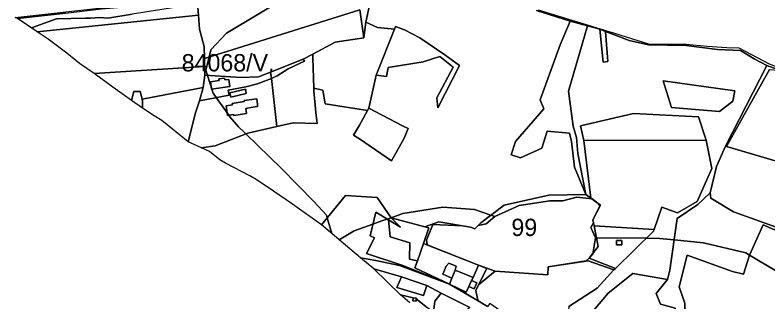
# Model space of a CAD drawing. Extents: x -477304 to -465429, y -1159113 to -1149210.
# Drawn here: x -477304 to -476653, y -1150708 to -1150459 of the extents above; entities that cross this region are included whole.
import ezdxf

# ---------------------------------------------------------------- set-up
doc = ezdxf.new("R2010")
doc.units = 0
for name, color, linetype in [('BPEJ_s', 7, 'Continuous'), ('orna_s', 7, 'Continuous'), ('ostatni_s', 7, 'Continuous'), ('PUPFL_s', 7, 'Continuous'), ('trav_porost_s', 7, 'Continuous')]:
    doc.layers.add(name, color=color, linetype=linetype)

msp = doc.modelspace()

# ---------------------------------------------------------------- linework, layer by layer
at = {"layer": 'BPEJ_s'}
for points in [[(-477289.67, -1150470.41), (-477301.68, -1150462.42), (-477303.83, -1150461.3), (-477228.71, -1150453.2), (-477206.9, -1150451.29), (-477173.74, -1150448.82), (-477145.67, -1150448.19), (-477142.09, -1150448.11), (-477133.15, -1150447.63), (-477142.15, -1150448.95), (-477142.5, -1150449), (-477145.44, -1150449.47), (-477202.5, -1150458.5), (-477223.5, -1150462), (-477230.5, -1150461.5), (-477238.5, -1150462), (-477243, -1150462), (-477268, -1150462.5)], [(-476626.44, -1150513.08), (-476616.79, -1150517.86), (-476623.9, -1150514.34), (-476625.15, -1150514.85), (-476627.52, -1150513.57), (-476640.28, -1150547.21), (-476635.67, -1150564.67), (-476632.63, -1150578.73), (-476628.26, -1150585.53), (-476625.92, -1150594.01), (-476641.64, -1150586.77), (-476688.51, -1150573.12), (-476651.5, -1150506.5), (-476644.2, -1150506.97), (-476642.27, -1150507.09), (-476637.84, -1150507.37)], [(-476802, -1150652), (-476804.29, -1150665.76), (-476807.07, -1150669.45), (-476809.82, -1150672.07), (-476842.82, -1150677.26), (-476843.14, -1150683.99), (-476888.76, -1150680.75), (-476902.95, -1150675.78), (-476947.36, -1150658.24), (-476948, -1150654), (-476942.5, -1150640.5), (-476917.04, -1150641.56), (-476909.99, -1150642.77), (-476906.29, -1150644.27), (-476903.34, -1150641.37), (-476896.5, -1150640), (-476889, -1150633.5), (-476868, -1150624), (-476841.5, -1150620), (-476830, -1150620), (-476818, -1150617), (-476804.91, -1150618.27), (-476799.61, -1150622.35), (-476798.01, -1150624.48), (-476804.19, -1150636.41), (-476803.68, -1150638.97), (-476806, -1150643)]]:
    msp.add_lwpolyline(points, close=True, dxfattribs=at)
for points in [[(-477069.45, -1150443.88), (-477121, -1150475), (-477134.5, -1150489.5), (-477136.04, -1150495.5), (-477139, -1150507), (-477137.52, -1150511.55), (-477132.5, -1150527), (-477129.84, -1150530.75), (-477120.46, -1150544.02), (-477119.11, -1150545.93), (-477118, -1150547.5), (-477110.5, -1150556), (-477105.5, -1150561), (-477104.32, -1150562.15), (-477073.5, -1150592), (-477045.5, -1150620.5), (-477034.5, -1150632.5), (-477033.85, -1150634.72), (-477029.83, -1150648.38), (-477038.82, -1150640.81), (-477064, -1150623.03), (-477080.36, -1150611.55), (-477095.35, -1150601.57), (-477100.67, -1150598.47), (-477121.91, -1150587.31), (-477126.82, -1150584.57), (-477135.59, -1150577.5), (-477142.68, -1150574.24), (-477154.24, -1150568.87), (-477176.88, -1150550.64), (-477183.62, -1150546.41), (-477193.5, -1150540), (-477203, -1150533.2), (-477219.22, -1150521.59), (-477235.45, -1150509.98), (-477248.11, -1150501.29), (-477259.16, -1150492.25), (-477275.34, -1150480.25), (-477284.69, -1150473.72), (-477289.67, -1150470.41), (-477268, -1150462.5), (-477243, -1150462), (-477238.5, -1150462), (-477230.5, -1150461.5), (-477223.5, -1150462), (-477202.5, -1150458.5)], [(-476639, -1150684.5), (-476668.74, -1150666.93), (-476672, -1150665), (-476708.5, -1150656.5), (-476733.99, -1150653.82), (-476746.5, -1150652.5), (-476758.11, -1150652.4), (-476801.03, -1150652.01), (-476802, -1150652), (-476806, -1150643), (-476803.68, -1150638.97), (-476804.19, -1150636.41), (-476798.01, -1150624.48), (-476799.61, -1150622.35), (-476804.91, -1150618.27), (-476818, -1150617), (-476830, -1150620), (-476841.5, -1150620), (-476868, -1150624), (-476889, -1150633.5), (-476892.27, -1150632.38), (-476906.5, -1150627.5), (-476934, -1150625.5), (-476968.5, -1150631), (-476978.65, -1150634.63), (-476981.99, -1150635.82), (-476986.63, -1150637.48), (-476994.41, -1150640.25), (-477010.5, -1150646), (-477023.58, -1150653.65), (-477029.83, -1150648.38), (-477033.85, -1150634.72), (-477034.5, -1150632.5), (-477045.5, -1150620.5), (-477073.5, -1150592), (-477104.32, -1150562.15), (-477105.5, -1150561), (-477110.5, -1150556), (-477118, -1150547.5), (-477119.11, -1150545.93), (-477120.46, -1150544.02), (-477129.84, -1150530.75), (-477132.5, -1150527), (-477137.52, -1150511.55), (-477139, -1150507), (-477136.04, -1150495.5), (-477134.5, -1150489.5), (-477121, -1150475), (-477069.45, -1150443.88)], [(-476851.58, -1150454.73), (-476819.44, -1150464.65), (-476801.68, -1150470.13), (-476790.39, -1150473.61), (-476785.49, -1150475.12), (-476755.22, -1150484.46), (-476723.44, -1150484.48), (-476705.31, -1150486.17), (-476688.24, -1150487.4), (-476678.03, -1150487.54), (-476651.73, -1150501.44), (-476640.67, -1150505.95), (-476637.84, -1150507.37)], [(-476651.5, -1150506.5), (-476688.51, -1150573.12), (-476641.64, -1150586.77)], [(-476962.45, -1150708.29), (-476970.4, -1150701.41), (-476993.72, -1150678.8), (-477005.03, -1150669.28), (-477023.58, -1150653.65), (-477010.5, -1150646), (-476994.41, -1150640.25), (-476986.63, -1150637.48), (-476981.99, -1150635.82), (-476978.65, -1150634.63), (-476968.5, -1150631), (-476934, -1150625.5), (-476906.5, -1150627.5), (-476892.27, -1150632.38), (-476889, -1150633.5), (-476896.5, -1150640)], [(-476896.5, -1150640), (-476903.34, -1150641.37), (-476906.29, -1150644.27), (-476909.99, -1150642.77), (-476917.04, -1150641.56), (-476942.5, -1150640.5), (-476948, -1150654), (-476947.36, -1150658.24), (-476902.95, -1150675.78), (-476888.76, -1150680.75), (-476843.14, -1150683.99), (-476842.82, -1150677.26), (-476809.82, -1150672.07), (-476807.07, -1150669.45), (-476804.29, -1150665.76), (-476802, -1150652), (-476801.03, -1150652.01), (-476758.11, -1150652.4), (-476746.5, -1150652.5), (-476733.99, -1150653.82), (-476708.5, -1150656.5), (-476672, -1150665), (-476668.74, -1150666.93), (-476639, -1150684.5)]]:
    msp.add_lwpolyline(points, dxfattribs=at)
at = {"layer": 'orna_s'}
for points in [[(-477235.45, -1150509.98), (-477248.11, -1150501.29), (-477259.16, -1150492.25), (-477275.34, -1150480.25), (-477284.69, -1150473.72), (-477145.11, -1150459.39), (-477144.19, -1150471.41), (-477140.38, -1150486.66), (-477140.14, -1150496.78), (-477140.01, -1150503.75)], [(-477201, -1150525.5), (-477203, -1150533.2), (-477219.22, -1150521.59), (-477235.45, -1150509.98), (-477140.01, -1150503.75), (-477139.86, -1150511.4), (-477141.03, -1150521.98), (-477193.93, -1150532.16), (-477195.5, -1150525.5)], [(-476935.25, -1150699.92), (-476910.54, -1150712.32), (-476928.54, -1150727.23), (-476937.33, -1150719.07), (-476941.96, -1150716), (-476940.93, -1150706.9)]]:
    msp.add_lwpolyline(points, close=True, dxfattribs=at)
at = {"layer": 'ostatni_s'}
for points in [[(-477260.08, -1150457.59), (-477301.68, -1150462.42), (-477303.83, -1150461.3), (-477228.71, -1150453.2)], [(-476638.62, -1150508.41), (-476653.83, -1150502.9), (-476664.6, -1150497.16), (-476676.51, -1150489.93), (-476696.3, -1150489.15), (-476723.36, -1150485.61), (-476756.19, -1150485.21), (-476772.75, -1150481.28), (-476784.06, -1150476.9), (-476793.15, -1150473.49), (-476798.11, -1150471.63), (-476808.86, -1150468.56), (-476823.87, -1150464.53), (-476852.78, -1150455.36)], [(-476851.58, -1150454.73), (-476819.44, -1150464.65), (-476801.68, -1150470.13), (-476790.39, -1150473.61), (-476785.49, -1150475.12), (-476755.22, -1150484.46), (-476723.44, -1150484.48), (-476705.31, -1150486.17), (-476688.24, -1150487.4), (-476678.03, -1150487.54), (-476651.73, -1150501.44)], [(-476910.54, -1150712.32), (-476935.25, -1150699.92), (-476947.81, -1150693.34), (-476969.74, -1150685.67), (-476993.72, -1150678.8), (-477005.03, -1150669.28), (-476991.72, -1150671.73), (-476971.42, -1150676.11), (-476928.23, -1150692.23), (-476903.4, -1150706.62), (-476895.26, -1150711.59)], [(-476962.45, -1150708.29), (-476970.4, -1150701.41), (-476959.61, -1150703.97), (-476959.87, -1150706.46), (-476957.07, -1150706.75), (-476956.86, -1150704.86), (-476947.22, -1150712.5)]]:
    msp.add_lwpolyline(points, dxfattribs=at)
for points in [[(-476938.34, -1150539.48), (-476939.02, -1150531.02), (-476925.1, -1150504.27), (-476936.48, -1150495.23), (-476950.95, -1150499.83), (-476981.25, -1150504.71), (-476982.71, -1150512.54), (-476991.53, -1150511.41), (-476975.77, -1150471.47), (-476974.89, -1150469.15), (-476966.93, -1150472.13), (-476953.78, -1150479.07), (-476932.13, -1150493.64), (-476919.62, -1150502.93)], [(-476793.15, -1150473.49), (-476791.25, -1150499.51), (-476795.28, -1150500.02), (-476798.11, -1150471.63)], [(-477119.48, -1150524.35), (-477104.14, -1150521.47), (-477094.06, -1150518.94), (-477082.16, -1150514.22), (-477077.33, -1150555.82), (-477102.63, -1150561.5), (-477130.83, -1150572.32), (-477142.68, -1150574.24), (-477154.24, -1150568.87), (-477147.78, -1150544.01), (-477144.33, -1150533.46), (-477118.79, -1150528.69)], [(-477118.79, -1150528.69), (-477144.33, -1150533.46), (-477141.03, -1150521.98), (-477139.86, -1150511.4), (-477121.71, -1150512.55), (-477108.03, -1150513.28), (-477093.22, -1150512.79), (-477082.81, -1150508.64), (-477082.16, -1150514.22), (-477094.06, -1150518.94), (-477104.14, -1150521.47), (-477119.48, -1150524.35)], [(-477134.88, -1150517.14), (-477127.29, -1150516.07), (-477127.5, -1150514.49), (-477122.61, -1150513.84), (-477122.39, -1150515.4), (-477118.93, -1150514.93), (-477118.09, -1150521.17), (-477134.03, -1150523.39)], [(-477118.09, -1150521.17), (-477118.93, -1150514.93), (-477122.39, -1150515.4), (-477122.61, -1150513.84), (-477127.5, -1150514.49), (-477127.29, -1150516.07), (-477134.88, -1150517.14), (-477134.03, -1150523.39)], [(-477195.5, -1150525.5), (-477193.93, -1150532.16), (-477193.5, -1150534), (-477193.5, -1150540), (-477203, -1150533.2), (-477201, -1150525.5)], [(-477117.37, -1150530.3), (-477118.07, -1150526.57), (-477104.68, -1150523.43), (-477103.95, -1150527.17)], [(-477118.07, -1150526.57), (-477117.37, -1150530.3), (-477103.95, -1150527.17), (-477104.68, -1150523.43)], [(-477121.22, -1150537.82), (-477120.21, -1150546.1), (-477114.89, -1150545.29), (-477114.76, -1150546.2), (-477103.69, -1150544.51), (-477104.4, -1150540.03), (-477098.25, -1150539.1), (-477094.09, -1150538.49), (-477094.19, -1150536.8), (-477094.88, -1150531.91), (-477105.82, -1150533.36), (-477105.7, -1150534.18), (-477116.07, -1150535.76), (-477115.9, -1150537.06)], [(-477104.4, -1150540.03), (-477103.69, -1150544.51), (-477114.76, -1150546.2), (-477114.89, -1150545.29), (-477120.21, -1150546.1), (-477121.22, -1150537.82), (-477115.9, -1150537.06), (-477116.07, -1150535.76), (-477105.7, -1150534.18), (-477105.82, -1150533.36), (-477094.88, -1150531.91), (-477094.19, -1150536.8), (-477094.09, -1150538.49), (-477098.25, -1150539.1)], [(-477005.94, -1150566.52), (-477011.3, -1150563.31), (-477006.04, -1150554.53), (-476999, -1150541.93), (-476997.85, -1150539.86), (-476968.75, -1150555.27), (-476963.89, -1150557.36), (-476967.72, -1150566.26), (-476978.21, -1150585.42)], [(-476931.08, -1150676.69), (-476928.61, -1150674.03), (-476922.26, -1150676.64), (-476923.18, -1150679.94), (-476926.01, -1150686.83), (-476933.92, -1150683.58)], [(-476905.48, -1150697.54), (-476903.87, -1150704.56), (-476903.4, -1150706.62), (-476928.23, -1150692.23), (-476913.77, -1150699.07), (-476911.49, -1150694.17), (-476906.94, -1150696.28), (-476904.48, -1150690.98), (-476909.03, -1150688.86), (-476907.82, -1150686.25), (-476902.95, -1150675.78), (-476895.97, -1150678.54), (-476903.09, -1150692.77)], [(-476973.82, -1150695.01), (-476950.72, -1150701.88), (-476947.81, -1150693.34), (-476935.25, -1150699.92), (-476940.93, -1150706.9), (-476941.96, -1150716), (-476947.22, -1150712.5), (-476956.86, -1150704.86), (-476956.79, -1150704.26), (-476959.61, -1150703.97), (-476970.4, -1150701.41), (-476993.72, -1150678.8), (-476969.74, -1150685.67)], [(-476923.18, -1150679.94), (-476907.82, -1150686.25), (-476909.03, -1150688.86), (-476911.49, -1150694.17), (-476913.77, -1150699.07), (-476928.23, -1150692.23), (-476926.01, -1150686.83)], [(-476947.81, -1150693.34), (-476950.72, -1150701.88), (-476973.82, -1150695.01), (-476969.74, -1150685.67)], [(-476906.94, -1150696.28), (-476911.49, -1150694.17), (-476909.03, -1150688.86), (-476904.48, -1150690.98)], [(-476956.86, -1150704.86), (-476957.07, -1150706.75), (-476959.87, -1150706.46), (-476959.61, -1150703.97), (-476956.79, -1150704.26)]]:
    msp.add_lwpolyline(points, close=True, dxfattribs=at)
at = {"layer": 'PUPFL_s'}
for points in [[(-477144.19, -1150471.41), (-477145.11, -1150459.39), (-477145.64, -1150452.88), (-477100.37, -1150449.29), (-476993.08, -1150430.53), (-477000.47, -1150465.52), (-477002.23, -1150479.01), (-477005.72, -1150454.69), (-477140.14, -1150496.78), (-477140.38, -1150486.66)], [(-476991.53, -1150511.41), (-476997.85, -1150539.86), (-476999, -1150541.93), (-477035.79, -1150535.98), (-477037.74, -1150524.32), (-477045.52, -1150522.54), (-477046.21, -1150496.32), (-477046.44, -1150493.05), (-477026.9, -1150482.63), (-477002.23, -1150479.01), (-477000.47, -1150465.52), (-476990.29, -1150470.05), (-476975.77, -1150471.47)], [(-476823.87, -1150464.53), (-476808.86, -1150468.56), (-476825.2, -1150525.26), (-476821.15, -1150555.51), (-476818.29, -1150565.22), (-476817.09, -1150579.05), (-476810.17, -1150614.43), (-476820.09, -1150590.89), (-476822.57, -1150568.81), (-476824.28, -1150561.39), (-476843.81, -1150559.74), (-476848.39, -1150574.43), (-476866.68, -1150582.88), (-476874.89, -1150580.25), (-476870.96, -1150568.72), (-476846.56, -1150540.47), (-476849.75, -1150532.63), (-476832.47, -1150485.11)], [(-476640.28, -1150547.21), (-476635.67, -1150564.67), (-476632.63, -1150578.73), (-476621.5, -1150596.05), (-476641.64, -1150586.77), (-476689.35, -1150572.88), (-476653.83, -1150502.9), (-476638.62, -1150508.41), (-476627.52, -1150513.57)], [(-476681.38, -1150524.97), (-476683.07, -1150533.91), (-476694.7, -1150542.66), (-476736.3, -1150539.23), (-476743.51, -1150516.26)], [(-476681.38, -1150524.97), (-476743.51, -1150516.26), (-476736.3, -1150539.23), (-476694.7, -1150542.66), (-476683.07, -1150533.91)], [(-476807.26, -1150669.7), (-476784.63, -1150678.49), (-476785.98, -1150679.87), (-476808.26, -1150671.82), (-476842.82, -1150677.26), (-476843.14, -1150683.99), (-476888.76, -1150680.75), (-476903.09, -1150692.77), (-476895.97, -1150678.54), (-476902.95, -1150675.78), (-476950.62, -1150656.95), (-476945.9, -1150643.39), (-476949.5, -1150642.43), (-476937.23, -1150638.1), (-476909.99, -1150642.77), (-476906.29, -1150644.27), (-476901.06, -1150639.13), (-476880.99, -1150623.72), (-476842.32, -1150615.02), (-476810.17, -1150614.43), (-476805.79, -1150617.59), (-476797.68, -1150623.84), (-476804.19, -1150636.41), (-476803.11, -1150641.8), (-476799.52, -1150659.42)], [(-476702.22, -1150617.79), (-476682.61, -1150629.53), (-476644.76, -1150643.16), (-476647.24, -1150645.08), (-476657.03, -1150640.86), (-476668.79, -1150667.04), (-476673.92, -1150683.49), (-476683.32, -1150681.06), (-476722.57, -1150667.07), (-476729.51, -1150694.31), (-476724.74, -1150708.59), (-476723.57, -1150746.81), (-476739.62, -1150746.92), (-476732.88, -1150712.99), (-476745.58, -1150709.41), (-476749.54, -1150700.22), (-476739.56, -1150688.22), (-476737.73, -1150679.98), (-476731.35, -1150635.31), (-476713.28, -1150623.08), (-476702.68, -1150613.2)], [(-476979.52, -1150651.07), (-476980.89, -1150636.49), (-476970.61, -1150642.74), (-476978.64, -1150634.64), (-476949.5, -1150642.43), (-476945.9, -1150643.39), (-476950.62, -1150656.95), (-476955.9, -1150671.95), (-476962.63, -1150670.41), (-476962.44, -1150656.39)]]:
    msp.add_lwpolyline(points, close=True, dxfattribs=at)
msp.add_lwpolyline([(-476825.02, -1150711.46), (-476800.49, -1150695.61), (-476785.98, -1150679.87), (-476784.63, -1150678.49), (-476751.76, -1150646.15), (-476751.25, -1150644.76), (-476744.48, -1150625.6), (-476730.97, -1150630.31), (-476714.11, -1150620.55), (-476701.17, -1150592.21), (-476706.22, -1150567.62), (-476712.76, -1150547.33), (-476769.12, -1150544.46), (-476814.92, -1150555.03), (-476811.92, -1150567.73), (-476805.79, -1150617.59), (-476810.17, -1150614.43), (-476817.09, -1150579.05), (-476818.29, -1150565.22), (-476821.15, -1150555.51), (-476825.2, -1150525.26), (-476808.86, -1150468.56), (-476798.11, -1150471.63), (-476795.28, -1150500.02), (-476791.25, -1150499.51), (-476793.15, -1150473.49), (-476784.06, -1150476.9), (-476772.75, -1150481.28), (-476756.19, -1150485.21), (-476723.36, -1150485.61), (-476696.3, -1150489.15), (-476676.51, -1150489.93), (-476664.6, -1150497.16), (-476653.83, -1150502.9), (-476689.35, -1150572.88), (-476697.16, -1150590.23), (-476702.68, -1150613.2), (-476713.28, -1150623.08), (-476731.35, -1150635.31), (-476737.73, -1150679.98), (-476739.56, -1150688.22), (-476769.7, -1150682.93), (-476790.97, -1150699.86), (-476818.91, -1150733.2)], dxfattribs=at)
at = {"layer": 'trav_porost_s'}
for points in [[(-476852.78, -1150455.36), (-476823.87, -1150464.53), (-476832.47, -1150485.11), (-476849.75, -1150532.63), (-476846.56, -1150540.47), (-476870.96, -1150568.72), (-476874.89, -1150580.25), (-476866.68, -1150582.88), (-476848.39, -1150574.43), (-476843.81, -1150559.74), (-476824.28, -1150561.39), (-476822.57, -1150568.81), (-476820.09, -1150590.89), (-476810.17, -1150614.43), (-476842.32, -1150615.02), (-476880.99, -1150623.72), (-476901.06, -1150639.13), (-476906.29, -1150644.27), (-476909.99, -1150642.77), (-476937.23, -1150638.1), (-476949.5, -1150642.43), (-476978.64, -1150634.64), (-476990.57, -1150617.24), (-477018.09, -1150615.44), (-477038.82, -1150640.81), (-477064, -1150623.03), (-477080.36, -1150611.55), (-477095.35, -1150601.57), (-477100.67, -1150598.47), (-477121.91, -1150587.31), (-477126.82, -1150584.57), (-477135.59, -1150577.5), (-477142.68, -1150574.24), (-477130.83, -1150572.32), (-477102.63, -1150561.5), (-477077.33, -1150555.82), (-477063.24, -1150552.66), (-477042.66, -1150553.01), (-477043.78, -1150543.67), (-477045.46, -1150524.94), (-477045.52, -1150522.54), (-477037.74, -1150524.32), (-477035.79, -1150535.98), (-476999, -1150541.93), (-477006.04, -1150554.53), (-477011.3, -1150563.31), (-477005.94, -1150566.52), (-476978.21, -1150585.42), (-476967.72, -1150566.26), (-476963.89, -1150557.36), (-476968.75, -1150555.27), (-476997.85, -1150539.86), (-476991.53, -1150511.41), (-476982.71, -1150512.54), (-476981.25, -1150504.71), (-476950.95, -1150499.83), (-476936.48, -1150495.23), (-476925.1, -1150504.27), (-476939.02, -1150531.02), (-476938.34, -1150539.48), (-476919.62, -1150502.93), (-476932.13, -1150493.64), (-476953.78, -1150479.07), (-476966.93, -1150472.13), (-476974.89, -1150469.15), (-476975.77, -1150471.47), (-476990.29, -1150470.05), (-477000.47, -1150465.52), (-476993.08, -1150430.53)], [(-476649.87, -1150724.62), (-476686.92, -1150774.35), (-476707.09, -1150767.05), (-476718.88, -1150765.22), (-476715.73, -1150764.36), (-476723.57, -1150746.81), (-476724.74, -1150708.59), (-476729.51, -1150694.31), (-476722.57, -1150667.07), (-476683.32, -1150681.06), (-476673.92, -1150683.49), (-476668.79, -1150667.04), (-476657.03, -1150640.86), (-476647.24, -1150645.08)]]:
    msp.add_lwpolyline(points, dxfattribs=at)
for points in [[(-477284.69, -1150473.72), (-477301.68, -1150462.42), (-477260.08, -1150457.59), (-477229.1, -1150453.81), (-477198.32, -1150451.36), (-477172.14, -1150449.74), (-477145.42, -1150449.13), (-477145.64, -1150452.88), (-477145.11, -1150459.39)], [(-477139.86, -1150511.4), (-477140.01, -1150503.75), (-477140.14, -1150496.78), (-477005.72, -1150454.69), (-477002.23, -1150479.01), (-477026.9, -1150482.63), (-477046.44, -1150493.05), (-477054.72, -1150497.47), (-477082.81, -1150508.64), (-477093.22, -1150512.79), (-477108.03, -1150513.28), (-477121.71, -1150512.55)], [(-477042.66, -1150553.01), (-477063.24, -1150552.66), (-477077.33, -1150555.82), (-477082.16, -1150514.22), (-477080.8, -1150513.68), (-477077.26, -1150511.96), (-477067.52, -1150505.83), (-477053.6, -1150499.11), (-477054.72, -1150497.47), (-477046.44, -1150493.05), (-477046.21, -1150496.32), (-477045.52, -1150522.54), (-477045.46, -1150524.94), (-477043.78, -1150543.67)], [(-477080.8, -1150513.68), (-477082.16, -1150514.22), (-477082.81, -1150508.64), (-477054.72, -1150497.47), (-477053.6, -1150499.11), (-477067.52, -1150505.83), (-477077.26, -1150511.96)], [(-477193.5, -1150540), (-477193.5, -1150534), (-477193.93, -1150532.16), (-477141.03, -1150521.98), (-477144.33, -1150533.46), (-477147.78, -1150544.01), (-477154.24, -1150568.87), (-477176.88, -1150550.64), (-477183.62, -1150546.41)], [(-476706.22, -1150567.62), (-476811.92, -1150567.73), (-476814.92, -1150555.03), (-476769.12, -1150544.46), (-476712.76, -1150547.33)], [(-476730.97, -1150630.31), (-476744.48, -1150625.6), (-476751.25, -1150644.76), (-476803.11, -1150641.8), (-476804.19, -1150636.41), (-476797.68, -1150623.84), (-476805.79, -1150617.59), (-476811.92, -1150567.73), (-476706.22, -1150567.62), (-476701.17, -1150592.21), (-476714.11, -1150620.55)], [(-476682.61, -1150629.53), (-476702.22, -1150617.79), (-476702.68, -1150613.2), (-476697.16, -1150590.23), (-476689.35, -1150572.88), (-476641.64, -1150586.77), (-476621.5, -1150596.05), (-476604.59, -1150609.38), (-476610.67, -1150618.39), (-476644.76, -1150643.16)], [(-476991.72, -1150671.73), (-477005.03, -1150669.28), (-477038.82, -1150640.81), (-477018.09, -1150615.44), (-476990.57, -1150617.24), (-476978.64, -1150634.64), (-476970.61, -1150642.74), (-476980.89, -1150636.49), (-476991.95, -1150629.76), (-476996.75, -1150650.27), (-476993.14, -1150652.07), (-476999.78, -1150665.47), (-476967.77, -1150676.19), (-476928.23, -1150692.23), (-476971.42, -1150676.11)], [(-476967.77, -1150676.19), (-476999.78, -1150665.47), (-476993.14, -1150652.07), (-476996.75, -1150650.27), (-476991.95, -1150629.76), (-476980.89, -1150636.49), (-476979.52, -1150651.07), (-476962.44, -1150656.39), (-476962.63, -1150670.41), (-476955.9, -1150671.95), (-476958.05, -1150678.08), (-476928.23, -1150692.23)], [(-476751.76, -1150646.15), (-476784.63, -1150678.49), (-476807.26, -1150669.7), (-476799.52, -1150659.42), (-476803.11, -1150641.8), (-476751.25, -1150644.76)], [(-476907.82, -1150686.25), (-476923.18, -1150679.94), (-476922.26, -1150676.64), (-476928.61, -1150674.03), (-476931.08, -1150676.69), (-476933.92, -1150683.58), (-476926.01, -1150686.83), (-476928.23, -1150692.23), (-476958.05, -1150678.08), (-476955.9, -1150671.95), (-476950.62, -1150656.95), (-476902.95, -1150675.78)], [(-476783.69, -1150658.22), (-476779.15, -1150658.11), (-476779.24, -1150654.37), (-476783.78, -1150654.48)], [(-476779.24, -1150654.37), (-476779.15, -1150658.11), (-476783.69, -1150658.22), (-476783.78, -1150654.48)], [(-476888.76, -1150680.75), (-476843.14, -1150683.99), (-476842.82, -1150677.26), (-476808.26, -1150671.82), (-476785.98, -1150679.87), (-476800.49, -1150695.61), (-476825.02, -1150711.46), (-476826.28, -1150728.25), (-476877.98, -1150719.54), (-476893.2, -1150708.77), (-476895.26, -1150711.59), (-476903.4, -1150706.62), (-476903.87, -1150704.56), (-476905.48, -1150697.54), (-476903.09, -1150692.77)], [(-476755.33, -1150767.87), (-476816.98, -1150765.98), (-476818.91, -1150733.2), (-476790.97, -1150699.86), (-476769.7, -1150682.93), (-476739.56, -1150688.22), (-476749.54, -1150700.22), (-476745.58, -1150709.41), (-476732.88, -1150712.99), (-476739.62, -1150746.92), (-476749.74, -1150747.01), (-476757.81, -1150747.09)]]:
    msp.add_lwpolyline(points, close=True, dxfattribs=at)

# ---------------------------------------------------------------- texts
at = {"layer": 'BPEJ_s'}
for s, p in [('84068/V.', (-477159.75, -1150508.08)), ('99', (-476874.62, -1150650.5))]:
    msp.add_text(s, height=15, dxfattribs=at).set_placement(p)

doc.saveas('drawing.dxf')
